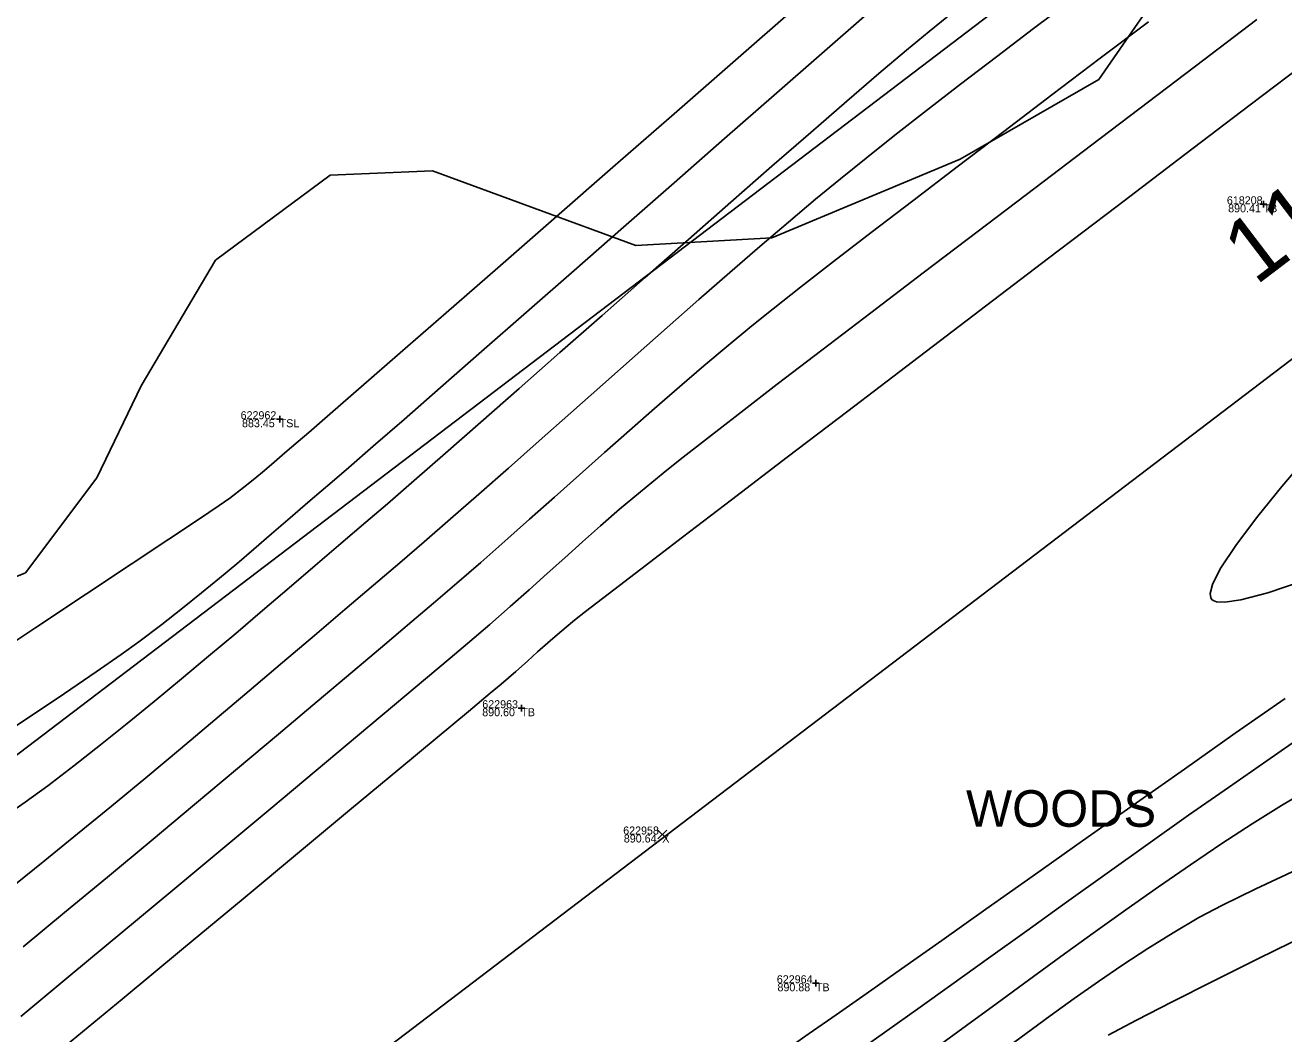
# Model space of a CAD drawing. Extents: x 1957117 to 1971063, y 701601 to 715861.
# Drawn here: x 1968251 to 1968306.1, y 710655 to 710699.1 of the extents above; entities that cross this region are included whole.
import ezdxf

# ---------------------------------------------------------------- set-up
doc = ezdxf.new("R2010")
doc.units = 0
for name, color, linetype in [('AP_X_Lights', 7, 'Continuous'), ('DT_X_Contour_Major', 7, 'Continuous'), ('DT_X_Contour_Minor', 7, 'Continuous'), ('GE_X_CL_20', 7, 'Continuous'), ('PV_P_Drive', 7, 'Continuous'), ('PV_P_Shoulder', 7, 'Continuous'), ('RS_Raster1', 7, 'Continuous'), ('RW_X_Esmt_RR', 7, 'Continuous'), ('SC_Scratch1', 7, 'Continuous'), ('SC_Shading5', 7, 'Continuous'), ('VG_X_Text', 7, 'Continuous'), ('VG_X_Tree_Line_Rt', 7, 'Continuous')]:
    doc.layers.add(name, color=color, linetype=linetype)

msp = doc.modelspace()

# ---------------------------------------------------------------- linework, layer by layer
at = {"layer": 'AP_X_Lights'}
for p, q in [((1968278.722, 710663.536), (1968279.11, 710663.926)), ((1968278.722, 710663.926), (1968279.11, 710663.536))]:
    msp.add_line(p, q, dxfattribs=at)
at = {"layer": 'DT_X_Contour_Major'}
for points in [[(1968249.274, 710667.579), (1968251.129, 710668.81), (1968252.769, 710669.906), (1968254.157, 710670.844), (1968255.252, 710671.6), (1968256.017, 710672.153), (1968257.02, 710672.917), (1968257.927, 710673.627), (1968258.762, 710674.297), (1968259.547, 710674.942), (1968260.305, 710675.578), (1968261.058, 710676.221), (1968261.829, 710676.884), (1968262.641, 710677.585), (1968263.515, 710678.337), (1968264.475, 710679.156), (1968265.212, 710679.79), (1968266.276, 710680.713), (1968267.624, 710681.89), (1968269.217, 710683.283), (1968271.014, 710684.857), (1968272.975, 710686.576), (1968275.058, 710688.404), (1968277.223, 710690.303), (1968279.43, 710692.238), (1968281.638, 710694.173), (1968283.806, 710696.072), (1968285.894, 710697.898), (1968287.861, 710699.615)], [(1968249.274, 710667.579), (1968251.129, 710668.81), (1968252.769, 710669.906), (1968254.157, 710670.844), (1968255.252, 710671.6), (1968256.017, 710672.153), (1968257.02, 710672.917), (1968257.927, 710673.627), (1968258.762, 710674.297), (1968259.547, 710674.942), (1968260.305, 710675.578), (1968261.058, 710676.221), (1968261.829, 710676.884), (1968262.641, 710677.585), (1968263.515, 710678.337), (1968264.475, 710679.156), (1968265.212, 710679.79), (1968266.276, 710680.713), (1968267.624, 710681.89), (1968269.217, 710683.283), (1968271.014, 710684.857), (1968272.975, 710686.576), (1968275.058, 710688.404), (1968277.223, 710690.303), (1968279.43, 710692.238), (1968281.638, 710694.173), (1968283.806, 710696.072), (1968285.894, 710697.898), (1968287.861, 710699.615)], [(1968307.325, 710697.697), (1968304.63, 710695.647), (1968301.776, 710693.477), (1968298.818, 710691.226), (1968295.81, 710688.937), (1968292.808, 710686.652), (1968289.866, 710684.412), (1968287.038, 710682.258), (1968284.381, 710680.233), (1968281.948, 710678.377), (1968279.795, 710676.733), (1968277.976, 710675.342), (1968276.546, 710674.246), (1968275.561, 710673.487), (1968275.074, 710673.105), (1968274.429, 710672.569), (1968273.913, 710672.123), (1968273.463, 710671.72), (1968273.015, 710671.315), (1968272.505, 710670.861), (1968271.87, 710670.313), (1968271.39, 710669.91), (1968270.439, 710669.117), (1968269.074, 710667.981), (1968267.35, 710666.547), (1968265.322, 710664.862), (1968263.046, 710662.973), (1968260.578, 710660.924), (1968257.972, 710658.762), (1968255.285, 710656.533), (1968252.572, 710654.283)], [(1968307.325, 710697.697), (1968304.63, 710695.647), (1968301.776, 710693.477), (1968298.818, 710691.226), (1968295.81, 710688.937), (1968292.808, 710686.652), (1968289.866, 710684.412), (1968287.038, 710682.258), (1968284.381, 710680.233), (1968281.948, 710678.377), (1968279.795, 710676.733), (1968277.976, 710675.342), (1968276.546, 710674.246), (1968275.561, 710673.487), (1968275.074, 710673.105), (1968274.429, 710672.569), (1968273.913, 710672.123), (1968273.463, 710671.72), (1968273.015, 710671.315), (1968272.505, 710670.861), (1968271.87, 710670.313), (1968271.39, 710669.91), (1968270.439, 710669.117), (1968269.074, 710667.981), (1968267.35, 710666.547), (1968265.322, 710664.862), (1968263.046, 710662.973), (1968260.578, 710660.924), (1968257.972, 710658.762), (1968255.285, 710656.533), (1968252.572, 710654.283)], [(1968283.832, 710653.954), (1968285.349, 710655.019), (1968286.529, 710655.845), (1968287.835, 710656.763), (1968289.386, 710657.856), (1968291.144, 710659.099), (1968293.072, 710660.463), (1968295.135, 710661.922), (1968297.294, 710663.449), (1968299.513, 710665.016), (1968301.755, 710666.596), (1968303.983, 710668.163), (1968306.16, 710669.688)], [(1968283.832, 710653.954), (1968285.349, 710655.019), (1968286.529, 710655.845), (1968287.835, 710656.763), (1968289.386, 710657.856), (1968291.144, 710659.099), (1968293.072, 710660.463), (1968295.135, 710661.922), (1968297.294, 710663.449), (1968299.513, 710665.016), (1968301.755, 710666.596), (1968303.983, 710668.163), (1968306.16, 710669.688)]]:
    msp.add_lwpolyline(points, dxfattribs=at)
at = {"layer": 'DT_X_Contour_Minor'}
for points in [[(1968249.099, 710671.189), (1968251.518, 710672.793), (1968253.729, 710674.258), (1968255.683, 710675.553), (1968257.335, 710676.648), (1968258.636, 710677.514), (1968259.538, 710678.121), (1968259.995, 710678.44), (1968260.604, 710678.908), (1968261.093, 710679.298), (1968261.518, 710679.653), (1968261.938, 710680.014), (1968262.411, 710680.424), (1968262.996, 710680.925), (1968263.458, 710681.324), (1968264.391, 710682.136), (1968265.739, 710683.311), (1968267.447, 710684.8), (1968269.459, 710686.555), (1968271.719, 710688.528), (1968274.171, 710690.669), (1968276.76, 710692.929), (1968279.43, 710695.26), (1968282.126, 710697.613), (1968284.791, 710699.94)], [(1968249.099, 710671.189), (1968251.518, 710672.793), (1968253.729, 710674.258), (1968255.683, 710675.553), (1968257.335, 710676.648), (1968258.636, 710677.514), (1968259.538, 710678.121), (1968259.995, 710678.44), (1968260.604, 710678.908), (1968261.093, 710679.298), (1968261.518, 710679.653), (1968261.938, 710680.014), (1968262.411, 710680.424), (1968262.996, 710680.925), (1968263.458, 710681.324), (1968264.391, 710682.136), (1968265.739, 710683.311), (1968267.447, 710684.8), (1968269.459, 710686.555), (1968271.719, 710688.528), (1968274.171, 710690.669), (1968276.76, 710692.929), (1968279.43, 710695.26), (1968282.126, 710697.613), (1968284.791, 710699.94)], [(1968249.807, 710664.279), (1968251.052, 710665.146), (1968252.04, 710665.865), (1968253.181, 710666.738), (1968254.34, 710667.648), (1968255.514, 710668.588), (1968256.697, 710669.552), (1968257.884, 710670.535), (1968259.073, 710671.529), (1968260.257, 710672.529), (1968261.432, 710673.527), (1968262.594, 710674.519), (1968263.738, 710675.497), (1968264.859, 710676.455), (1968265.954, 710677.388), (1968266.892, 710678.193), (1968268.065, 710679.211), (1968269.439, 710680.412), (1968270.981, 710681.766), (1968272.659, 710683.243), (1968274.44, 710684.811), (1968276.289, 710686.44), (1968278.174, 710688.101), (1968280.063, 710689.763), (1968281.921, 710691.394), (1968283.716, 710692.966), (1968285.415, 710694.447), (1968286.984, 710695.807), (1968288.391, 710697.016), (1968289.602, 710698.043), (1968290.584, 710698.858), (1968291.669, 710699.732)], [(1968249.807, 710664.279), (1968251.052, 710665.146), (1968252.04, 710665.865), (1968253.181, 710666.738), (1968254.34, 710667.648), (1968255.514, 710668.588), (1968256.697, 710669.552), (1968257.884, 710670.535), (1968259.073, 710671.529), (1968260.257, 710672.529), (1968261.432, 710673.527), (1968262.594, 710674.519), (1968263.738, 710675.497), (1968264.859, 710676.455), (1968265.954, 710677.388), (1968266.892, 710678.193), (1968268.065, 710679.211), (1968269.439, 710680.412), (1968270.981, 710681.766), (1968272.659, 710683.243), (1968274.44, 710684.811), (1968276.289, 710686.44), (1968278.174, 710688.101), (1968280.063, 710689.763), (1968281.921, 710691.394), (1968283.716, 710692.966), (1968285.415, 710694.447), (1968286.984, 710695.807), (1968288.391, 710697.016), (1968289.602, 710698.043), (1968290.584, 710698.858), (1968291.669, 710699.732)], [(1968250.548, 710661.506), (1968251.915, 710662.6), (1968253.344, 710663.76), (1968254.818, 710664.971), (1968256.321, 710666.217), (1968257.837, 710667.483), (1968259.349, 710668.754), (1968260.842, 710670.015), (1968262.298, 710671.249), (1968263.701, 710672.442), (1968265.036, 710673.578), (1968266.285, 710674.642), (1968267.433, 710675.619), (1968268.501, 710676.534), (1968269.659, 710677.539), (1968270.893, 710678.62), (1968272.189, 710679.762), (1968273.534, 710680.953), (1968274.914, 710682.177), (1968276.317, 710683.421), (1968277.728, 710684.671), (1968279.134, 710685.913), (1968280.521, 710687.133), (1968281.876, 710688.318), (1968283.186, 710689.453), (1968284.437, 710690.524), (1968285.615, 710691.518), (1968286.707, 710692.42), (1968287.829, 710693.324), (1968289.094, 710694.324), (1968290.481, 710695.405), (1968291.967, 710696.552), (1968293.532, 710697.75), (1968295.155, 710698.985), (1968296.815, 710700.242)], [(1968250.548, 710661.506), (1968251.915, 710662.6), (1968253.344, 710663.76), (1968254.818, 710664.971), (1968256.321, 710666.217), (1968257.837, 710667.483), (1968259.349, 710668.754), (1968260.842, 710670.015), (1968262.298, 710671.249), (1968263.701, 710672.442), (1968265.036, 710673.578), (1968266.285, 710674.642), (1968267.433, 710675.619), (1968268.501, 710676.534), (1968269.659, 710677.539), (1968270.893, 710678.62), (1968272.189, 710679.762), (1968273.534, 710680.953), (1968274.914, 710682.177), (1968276.317, 710683.421), (1968277.728, 710684.671), (1968279.134, 710685.913), (1968280.521, 710687.133), (1968281.876, 710688.318), (1968283.186, 710689.453), (1968284.437, 710690.524), (1968285.615, 710691.518), (1968286.707, 710692.42), (1968287.829, 710693.324), (1968289.094, 710694.324), (1968290.481, 710695.405), (1968291.967, 710696.552), (1968293.532, 710697.75), (1968295.155, 710698.985), (1968296.815, 710700.242)], [(1968250.858, 710655.772), (1968253.047, 710657.587), (1968255.276, 710659.439), (1968257.504, 710661.293), (1968259.691, 710663.116), (1968261.795, 710664.872), (1968263.775, 710666.527), (1968265.591, 710668.047), (1968267.202, 710669.397), (1968268.566, 710670.542), (1968269.643, 710671.448), (1968270.391, 710672.081), (1968271.369, 710672.921), (1968272.262, 710673.702), (1968273.092, 710674.44), (1968273.881, 710675.147), (1968274.65, 710675.839), (1968275.421, 710676.529), (1968276.215, 710677.23), (1968277.053, 710677.957), (1968277.958, 710678.723), (1968278.951, 710679.543), (1968279.697, 710680.138), (1968280.807, 710681.004), (1968282.238, 710682.111), (1968283.948, 710683.425), (1968285.895, 710684.917), (1968288.038, 710686.553), (1968290.332, 710688.301), (1968292.736, 710690.131), (1968295.209, 710692.01), (1968297.707, 710693.907), (1968300.187, 710695.789), (1968302.609, 710697.625), (1968304.929, 710699.383)], [(1968250.858, 710655.772), (1968253.047, 710657.587), (1968255.276, 710659.439), (1968257.504, 710661.293), (1968259.691, 710663.116), (1968261.795, 710664.872), (1968263.775, 710666.527), (1968265.591, 710668.047), (1968267.202, 710669.397), (1968268.566, 710670.542), (1968269.643, 710671.448), (1968270.391, 710672.081), (1968271.369, 710672.921), (1968272.262, 710673.702), (1968273.092, 710674.44), (1968273.881, 710675.147), (1968274.65, 710675.839), (1968275.421, 710676.529), (1968276.215, 710677.23), (1968277.053, 710677.957), (1968277.958, 710678.723), (1968278.951, 710679.543), (1968279.697, 710680.138), (1968280.807, 710681.004), (1968282.238, 710682.111), (1968283.948, 710683.425), (1968285.895, 710684.917), (1968288.038, 710686.553), (1968290.332, 710688.301), (1968292.736, 710690.131), (1968295.209, 710692.01), (1968297.707, 710693.907), (1968300.187, 710695.789), (1968302.609, 710697.625), (1968304.929, 710699.383)], [(1968250.967, 710658.822), (1968252.776, 710660.315), (1968254.65, 710661.87), (1968256.556, 710663.457), (1968258.461, 710665.048), (1968260.33, 710666.613), (1968262.13, 710668.124), (1968263.827, 710669.552), (1968265.387, 710670.867), (1968266.777, 710672.042), (1968267.964, 710673.045), (1968268.912, 710673.85), (1968269.932, 710674.725), (1968270.975, 710675.632), (1968272.036, 710676.565), (1968273.113, 710677.519), (1968274.2, 710678.486), (1968275.295, 710679.461), (1968276.393, 710680.438), (1968277.49, 710681.41), (1968278.582, 710682.371), (1968279.666, 710683.315), (1968280.738, 710684.236), (1968281.794, 710685.126), (1968282.829, 710685.981), (1968283.761, 710686.729), (1968284.967, 710687.676), (1968286.411, 710688.798), (1968288.058, 710690.066), (1968289.871, 710691.455), (1968291.815, 710692.939), (1968293.854, 710694.49), (1968295.953, 710696.083), (1968298.075, 710697.691), (1968300.186, 710699.287)], [(1968250.967, 710658.822), (1968252.776, 710660.315), (1968254.65, 710661.87), (1968256.556, 710663.457), (1968258.461, 710665.048), (1968260.33, 710666.613), (1968262.13, 710668.124), (1968263.827, 710669.552), (1968265.387, 710670.867), (1968266.777, 710672.042), (1968267.964, 710673.045), (1968268.912, 710673.85), (1968269.932, 710674.725), (1968270.975, 710675.632), (1968272.036, 710676.565), (1968273.113, 710677.519), (1968274.2, 710678.486), (1968275.295, 710679.461), (1968276.393, 710680.438), (1968277.49, 710681.41), (1968278.582, 710682.371), (1968279.666, 710683.315), (1968280.738, 710684.236), (1968281.794, 710685.126), (1968282.829, 710685.981), (1968283.761, 710686.729), (1968284.967, 710687.676), (1968286.411, 710688.798), (1968288.058, 710690.066), (1968289.871, 710691.455), (1968291.815, 710692.939), (1968293.854, 710694.49), (1968295.953, 710696.083), (1968298.075, 710697.691), (1968300.186, 710699.287)], [(1968307.106, 710680.234), (1968306.02, 710678.949), (1968304.963, 710677.652), (1968304.032, 710676.425), (1968303.324, 710675.354), (1968302.982, 710674.664), (1968302.889, 710674.272), (1968302.917, 710674.081), (1968302.96, 710674.009), (1968303.01, 710673.964), (1968303.165, 710673.905), (1968303.527, 710673.889), (1968304.228, 710673.993), (1968305.409, 710674.305), (1968306.867, 710674.793)], [(1968307.106, 710680.234), (1968306.02, 710678.949), (1968304.963, 710677.652), (1968304.032, 710676.425), (1968303.324, 710675.354), (1968302.982, 710674.664), (1968302.889, 710674.272), (1968302.917, 710674.081), (1968302.96, 710674.009), (1968303.01, 710673.964), (1968303.165, 710673.905), (1968303.527, 710673.889), (1968304.228, 710673.993), (1968305.409, 710674.305), (1968306.867, 710674.793)], [(1968287.536, 710654.288), (1968288.74, 710655.137), (1968290.098, 710656.104), (1968291.587, 710657.169), (1968293.183, 710658.315), (1968294.863, 710659.521), (1968296.601, 710660.769), (1968298.376, 710662.039), (1968300.163, 710663.312), (1968301.938, 710664.57), (1968303.678, 710665.792), (1968305.359, 710666.96), (1968306.957, 710668.055)], [(1968287.536, 710654.288), (1968288.74, 710655.137), (1968290.098, 710656.104), (1968291.587, 710657.169), (1968293.183, 710658.315), (1968294.863, 710659.521), (1968296.601, 710660.769), (1968298.376, 710662.039), (1968300.163, 710663.312), (1968301.938, 710664.57), (1968303.678, 710665.792), (1968305.359, 710666.96), (1968306.957, 710668.055)], [(1968290.929, 710654.435), (1968292.22, 710655.373), (1968293.56, 710656.353), (1968294.94, 710657.361), (1968296.347, 710658.387), (1968297.769, 710659.416), (1968299.197, 710660.438), (1968300.617, 710661.439), (1968302.02, 710662.408), (1968303.392, 710663.331), (1968304.724, 710664.198), (1968306.004, 710664.994), (1968307.22, 710665.708)], [(1968290.929, 710654.435), (1968292.22, 710655.373), (1968293.56, 710656.353), (1968294.94, 710657.361), (1968296.347, 710658.387), (1968297.769, 710659.416), (1968299.197, 710660.438), (1968300.617, 710661.439), (1968302.02, 710662.408), (1968303.392, 710663.331), (1968304.724, 710664.198), (1968306.004, 710664.994), (1968307.22, 710665.708)], [(1968306.69, 710662.199), (1968304.879, 710661.351), (1968303.426, 710660.642), (1968302.391, 710660.096), (1968301.261, 710659.435), (1968300.154, 710658.746), (1968299.065, 710658.035), (1968297.992, 710657.304), (1968296.931, 710656.558), (1968295.878, 710655.798), (1968294.83, 710655.03), (1968293.784, 710654.256)], [(1968306.69, 710662.199), (1968304.879, 710661.351), (1968303.426, 710660.642), (1968302.391, 710660.096), (1968301.261, 710659.435), (1968300.154, 710658.746), (1968299.065, 710658.035), (1968297.992, 710657.304), (1968296.931, 710656.558), (1968295.878, 710655.798), (1968294.83, 710655.03), (1968293.784, 710654.256)], [(1968307.113, 710659.34), (1968305.004, 710658.306), (1968303.018, 710657.317), (1968301.218, 710656.407), (1968299.666, 710655.609), (1968298.426, 710654.957)], [(1968307.113, 710659.34), (1968305.004, 710658.306), (1968303.018, 710657.317), (1968301.218, 710656.407), (1968299.666, 710655.609), (1968298.426, 710654.957)]]:
    msp.add_lwpolyline(points, dxfattribs=at)
at = {"layer": 'GE_X_CL_20'}
msp.add_lwpolyline([(1968438.508, 710785.011), (1967254.18, 709883.777)], dxfattribs=at)
at = {"layer": 'PV_P_Drive'}
for p, q in [((1968305.072, 710691.3), (1968305.364, 710691.3)), ((1968305.218, 710691.446), (1968305.218, 710691.154)), ((1968305.218, 710691.3), (1968305.218, 710691.3)), ((1968262.036, 710681.898), (1968262.328, 710681.898)), ((1968262.182, 710682.044), (1968262.182, 710681.752)), ((1968262.182, 710681.898), (1968262.182, 710681.898)), ((1968272.609, 710669.255), (1968272.901, 710669.255)), ((1968272.755, 710669.401), (1968272.755, 710669.109)), ((1968272.755, 710669.255), (1968272.755, 710669.255)), ((1968285.637, 710657.369), (1968285.637, 710657.077)), ((1968285.491, 710657.223), (1968285.783, 710657.223)), ((1968285.637, 710657.223), (1968285.637, 710657.223))]:
    msp.add_line(p, q, dxfattribs=at)
at = {"layer": 'RW_X_Esmt_RR'}
msp.add_line((1967242.069, 709899.693), (1968426.396, 710800.927), dxfattribs=at)
at = {"layer": 'SC_Shading5'}
for points in [[(1963589.678, 706586.994), (1963626.625, 706689.548), (1963651.76, 706746.832), (1963668.09, 706778.596), (1963682.768, 706805.402), (1963734.424, 706911.594), (1963826.849, 707116.717), (1963877.258, 707215.645), (1963964.981, 707354.472), (1964070.526, 707509.355), (1964132.574, 707601.994), (1964163.9, 707642.169), (1964191.2, 707685.167), (1964278.98, 707807.131), (1964326.11, 707874.364), (1964396.427, 707968.962), (1964508.519, 708133.679), (1964655.588, 708336.552), (1964745.319, 708429.172), (1964840.327, 708522.317), (1964988.178, 708660.245), (1965089.796, 708739.041), (1965251.743, 708835.216), (1965415.807, 708922.048), (1965866.2, 709149.38), (1966173.543, 709294.131), (1966283.627, 709338.196), (1966534.003, 709419.214), (1966689.084, 709471.266), (1967008.468, 709641.817), (1967166.677, 709750.124), (1967422.113, 709931.083), (1967818.707, 710198.831), (1968187.021, 710459.852), (1968360.589, 710592.493), (1968496.543, 710707.847), (1968606.427, 710809.378), (1968733.391, 710937.091), (1968807.28, 711025.4), (1968843.008, 711077.094), (1968863.233, 711106.099), (1968909.747, 711171.311), (1968974.133, 711279.559), (1969130.932, 711546.915), (1969247.433, 711744.686), (1969402.714, 712016.424), (1969505.287, 712191.789), (1969666.311, 712460.805), (1969771.586, 712639.896), (1969880.058, 712820.917), (1969964.994, 712955.706), (1969990.005, 713000.084), (1970030.065, 713068.479)], [(1963609.915, 706579.703), (1963646.615, 706681.572), (1963671.193, 706737.585), (1963687.092, 706768.511), (1963701.884, 706795.526), (1963753.906, 706902.469), (1963846.249, 707107.41), (1963895.973, 707204.994), (1963982.966, 707342.667), (1964088.35, 707497.312), (1964150.015, 707589.379), (1964181.502, 707629.761), (1964209.024, 707673.109), (1964296.517, 707794.674), (1964343.552, 707861.772), (1964413.958, 707956.489), (1964526.123, 708121.313), (1964672.104, 708322.686), (1964760.576, 708414.006), (1964855.195, 708506.77), (1965002.134, 708643.847), (1965101.925, 708721.226), (1965262.272, 708816.451), (1965425.685, 708902.939), (1965875.63, 709130.044), (1966182.13, 709274.398), (1966290.944, 709317.954), (1966540.737, 709398.785), (1966697.632, 709451.445), (1967019.644, 709623.399), (1967178.971, 709732.471), (1967434.35, 709913.39), (1967830.945, 710181.14), (1968199.774, 710442.525), (1968374.086, 710575.735), (1968510.806, 710691.739), (1968621.36, 710793.889), (1968749.296, 710922.58), (1968824.413, 711012.355), (1968860.678, 711064.827), (1968880.812, 711093.701), (1968927.778, 711159.547), (1968992.655, 711268.62), (1969149.476, 711536.015), (1969266.039, 711733.891), (1969421.336, 712005.657), (1969523.8, 712180.835), (1969684.812, 712449.831), (1969790.084, 712628.917), (1969898.385, 712809.653), (1969983.474, 712944.685), (1970008.657, 712989.367), (1970048.626, 713057.607)]]:
    msp.add_spline(points, degree=3, dxfattribs=at)
at = {"layer": 'VG_X_Tree_Line_Rt'}
msp.add_lwpolyline([(1968301.525, 710701.843), (1968298.018, 710696.763), (1968291.941, 710693.276), (1968283.702, 710689.828), (1968277.764, 710689.504), (1968268.872, 710692.762), (1968264.394, 710692.578), (1968259.375, 710688.852), (1968256.119, 710683.352), (1968254.186, 710679.331), (1968251.063, 710675.184), (1968243.572, 710672.155)], dxfattribs=at)

# ---------------------------------------------------------------- texts
at = {"layer": 'GE_X_CL_20'}
msp.add_text('112', height=2.8, rotation=37.2699, dxfattribs=at).set_placement((1968304.873, 710687.718))
at = {"layer": 'PV_P_Shoulder'}
for s, p in [('890.41', (1968303.669, 710690.95)), ('883.45', (1968260.534, 710681.548)), ('890.60', (1968271.041, 710668.905)), ('890.64', (1968277.235, 710663.381)), ('890.88', (1968283.956, 710656.873))]:
    msp.add_text(s, height=0.35, dxfattribs=at).set_placement(p)
at = {"layer": 'RS_Raster1'}
for s, p in [('618208', (1968303.614, 710691.3)), ('622962', (1968260.473, 710681.898)), ('622963', (1968271.044, 710669.255)), ('622958', (1968277.207, 710663.731)), ('622964', (1968283.928, 710657.223))]:
    msp.add_text(s, height=0.35, dxfattribs=at).set_placement(p)
at = {"layer": 'SC_Scratch1'}
for s, p in [('TB', (1968305.218, 710690.95)), ('TSL', (1968262.182, 710681.548)), ('TB', (1968272.755, 710668.905)), ('X', (1968278.916, 710663.381)), ('TB', (1968285.637, 710656.873))]:
    msp.add_text(s, height=0.35, dxfattribs=at).set_placement(p)
at = {"layer": 'VG_X_Text'}
msp.add_text('WOODS', height=1.6, dxfattribs=at).set_placement((1968292.2, 710664.069))

doc.saveas('drawing.dxf')
